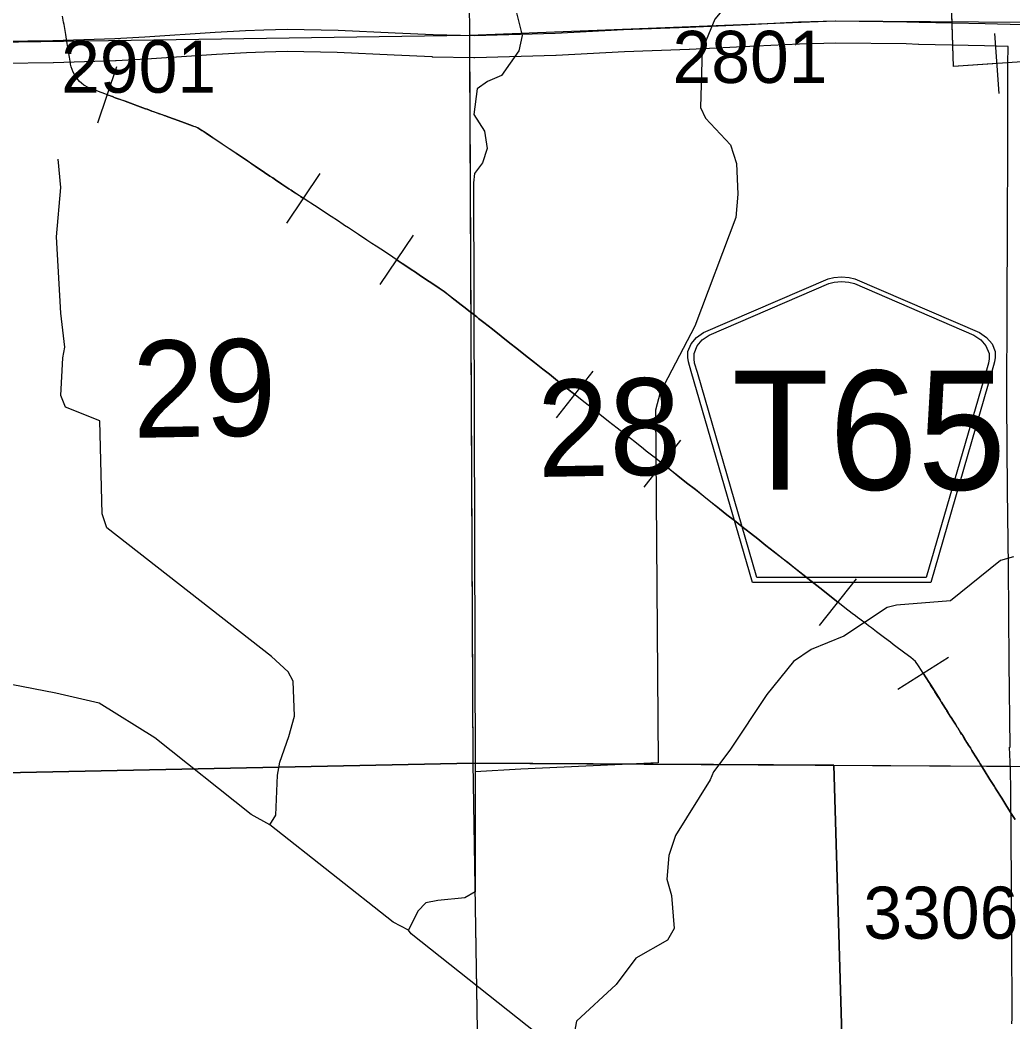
# Model space of a CAD drawing. Extents: x 23.6 to 68.7, y -63 to -29.
# Drawn here: x 46.003 to 47.336, y -44.911 to -43.566 of the extents above; entities that cross this region are included whole.
import ezdxf

# ---------------------------------------------------------------- set-up
doc = ezdxf.new("R2010")
doc.units = 0
for name, color, linetype in [('tdCoHydroRiver', 7, 'Continuous'), ('tdCoPipe', 7, 'Continuous'), ('tdCoSecRdNmbr', 7, 'Continuous'), ('tdCoSecRteBand', 7, 'Continuous'), ('tdCoSecRteCL', 7, 'Continuous'), ('tdCoSectLine', 7, 'Continuous'), ('tdCoSectLinePart', 7, 'Continuous'), ('tdCoSectNmbr', 7, 'Continuous'), ('tdCoShieldCoRteHrd', 7, 'Continuous'), ('tdCoSurfGravel', 7, 'Continuous'), ('tdCoTwpBndry', 7, 'Continuous'), ('tdCoTwpBndryShd', 7, 'Continuous')]:
    doc.layers.add(name, color=color, linetype=linetype)

msp = doc.modelspace()

# ---------------------------------------------------------------- linework, layer by layer
at = {"layer": 'tdCoHydroRiver'}
for points in [[(47.171, -43.1252), (47.1795, -43.174), (47.1827, -43.1787), (47.1834, -43.2418), (47.1637, -43.3241), (47.1562, -43.3511), (47.1297, -43.3861), (47.0954, -43.4212), (47.0186, -43.4788), (46.9608, -43.5347), (46.9359, -43.565), (46.919, -43.6062), (46.9167, -43.6836), (46.9232, -43.6977), (46.9567, -43.7337), (46.9649, -43.7588), (46.9669, -43.7999), (46.9641, -43.8315), (46.9088, -43.9773), (46.8625, -44.0662), (46.8564, -44.0899), (46.86, -44.5635), (46.6754, -44.5718), (46.6139, -44.5756)], [(46.6674, -43.5474), (46.6773, -43.5868), (46.6728, -43.6073), (46.6495, -43.6407), (46.6306, -43.6488), (46.6165, -43.6585), (46.6121, -43.6932), (46.6266, -43.7152), (46.63, -43.7388), (46.6239, -43.7578), (46.613, -43.7722), (46.6116, -43.7848), (46.6139, -44.5756)], [(46.3384, -44.6465), (46.3462, -44.6338), (46.3487, -44.5801), (46.3517, -44.5627), (46.364, -44.5279), (46.3716, -44.5009), (46.3695, -44.4536), (46.363, -44.4411), (46.3407, -44.4208), (46.1194, -44.248), (46.1129, -44.2291), (46.1099, -44.1044), (46.0639, -44.086), (46.0575, -44.0703), (46.0601, -44.0197), (46.0631, -44.0055), (46.0578, -43.9598), (46.052, -43.8572), (46.0576, -43.7909), (46.054, -43.753)], [(47.3369, -44.2867), (47.3195, -44.2917), (47.2523, -44.3461), (47.1797, -44.3516), (47.1671, -44.3549), (47.1091, -44.3934), (47.0651, -44.4113), (47.0416, -44.4273), (47.0058, -44.4719), (46.9561, -44.5466), (46.9343, -44.5753), (46.9297, -44.5864), (46.8832, -44.6611), (46.874, -44.688), (46.8712, -44.7196), (46.8777, -44.7416), (46.8814, -44.7858), (46.8721, -44.8017), (46.8297, -44.8258), (46.8033, -44.8609), (46.7501, -44.9104), (46.7427, -44.9499)], [(46.3384, -44.6465), (46.313, -44.6326), (46.184, -44.5298), (46.1093, -44.4833), (46.0508, -44.4697), (45.7344, -44.4085), (45.7202, -44.4071)], [(46.6139, -44.5756), (46.6141, -44.7366), (46.6, -44.7447), (46.5637, -44.7483), (46.5479, -44.7516), (46.537, -44.7627), (46.5247, -44.7881)], [(46.5247, -44.7881), (46.504, -44.7773), (46.3384, -44.6465)], [(46.7396, -44.9563), (46.7301, -44.9548), (46.6967, -44.9267), (46.5279, -44.7928), (46.5247, -44.7881)]]:
    msp.add_lwpolyline(points, dxfattribs=at)
at = {"layer": 'tdCoPipe'}
for p, q in [((47.3116, -43.5844), (47.3171, -43.6647)), ((46.1071, -43.7044), (46.1329, -43.6285)), ((46.3613, -43.8389), (46.4057, -43.7721)), ((46.4864, -43.9214), (46.531, -43.8548)), ((46.7231, -44.1004), (46.7727, -44.0374)), ((46.841, -44.1934), (46.8903, -44.1301)), ((47.0763, -44.3791), (47.126, -44.3162)), ((47.1817, -44.4644), (47.2496, -44.4217))]:
    msp.add_line(p, q, dxfattribs=at)
for points in [[(49.235, -45.8846), (49.2228, -45.5859), (48.631, -45.0365), (48.3259, -44.4833), (47.6249, -43.6035), (47.2564, -43.6286), (47.2295, -42.7899), (46.7033, -42.0686), (46.5285, -41.5156), (46.0057, -40.6253), (45.6344, -39.9382), (45.306, -39.6932), (44.5987, -37.745), (44.3979, -37.3292), (44.3085, -36.8596)], [(47.3144, -43.6246), (47.2564, -43.6286), (47.2486, -43.3855)], [(47.3392, -44.6397), (47.334, -44.6316), (47.3325, -44.6291), (47.3267, -44.62), (47.3211, -44.6109), (47.3204, -44.6097), (47.3146, -44.6005), (47.3124, -44.597), (47.3114, -44.5952), (47.3088, -44.591), (47.3053, -44.5856), (47.2975, -44.5731), (47.2924, -44.5649), (47.2902, -44.5616), (47.2825, -44.549), (47.2812, -44.5469), (47.279, -44.5435), (47.2767, -44.5398), (47.2752, -44.5374), (47.2745, -44.5362), (47.2707, -44.5301), (47.2684, -44.5265), (47.2673, -44.525), (47.266, -44.5226), (47.2621, -44.5166), (47.2614, -44.5155), (47.2589, -44.5115), (47.2555, -44.5062), (47.2543, -44.5041), (47.252, -44.5007), (47.2476, -44.4936), (47.2466, -44.492), (47.2416, -44.4842), (47.2403, -44.4822), (47.2395, -44.4809), (47.2383, -44.4788), (47.2353, -44.4742), (47.2315, -44.4683), (47.2307, -44.4669), (47.2261, -44.4596), (47.2235, -44.4556), (47.2155, -44.443), (47.2132, -44.4393), (47.2092, -44.4331), (47.2052, -44.4273), (47.1989, -44.4222), (47.1909, -44.4161), (47.1874, -44.4136), (47.1807, -44.4086), (47.1754, -44.4045), (47.1716, -44.4016), (47.1636, -44.3956), (47.153, -44.3876), (47.1462, -44.3823), (47.1422, -44.3793), (47.1391, -44.3769), (47.1304, -44.3704), (47.1274, -44.3682), (47.1246, -44.3661), (47.1205, -44.363), (47.1161, -44.3596), (47.1129, -44.3571), (47.1012, -44.3478), (47.0924, -44.3408), (47.081, -44.3317), (47.0729, -44.3254), (47.065, -44.3192), (47.0539, -44.3105), (47.0421, -44.3012), (47.0337, -44.2946), (47.0275, -44.2898), (47.016, -44.2807), (47.0045, -44.2716), (46.9935, -44.2628), (46.9838, -44.2553), (46.9721, -44.246), (46.9621, -44.2382), (46.9522, -44.2304), (46.9422, -44.2225), (46.9325, -44.2147), (46.9211, -44.2057), (46.9097, -44.1966), (46.8979, -44.1874), (46.8861, -44.1781), (46.878, -44.1717), (46.8723, -44.1671), (46.8672, -44.163), (46.8613, -44.1584), (46.8556, -44.1539), (46.8524, -44.1515), (46.8438, -44.1448), (46.8402, -44.1419), (46.8284, -44.1326), (46.8166, -44.1233), (46.8048, -44.114), (46.7932, -44.105), (46.7815, -44.0957), (46.7697, -44.0863), (46.7579, -44.077), (46.7481, -44.0692), (46.7363, -44.0599), (46.7247, -44.0506), (46.7137, -44.0418), (46.7049, -44.0348), (46.6935, -44.0259), (46.6818, -44.0165), (46.67, -44.0072), (46.6607, -43.9999), (46.649, -43.9906), (46.6372, -43.9813), (46.6255, -43.9722), (46.6186, -43.9668), (46.6161, -43.9648), (46.6103, -43.9603), (46.6074, -43.958), (46.5987, -43.9514), (46.5951, -43.9486), (46.5873, -43.9424), (46.5853, -43.9409), (46.5778, -43.9349), (46.5724, -43.9306), (46.5657, -43.9261), (46.5532, -43.9178), (46.5522, -43.917), (46.5408, -43.9095), (46.5337, -43.9047), (46.5283, -43.9012), (46.5221, -43.8971), (46.5159, -43.893), (46.5108, -43.8896), (46.5034, -43.8847), (46.4934, -43.878), (46.4872, -43.8738), (46.4809, -43.8697), (46.4753, -43.8661), (46.4684, -43.8615), (46.4573, -43.854), (46.4562, -43.8533), (46.4438, -43.8452), (46.4387, -43.8418), (46.4368, -43.8406), (46.429, -43.8355), (46.4205, -43.8299), (46.417, -43.8276), (46.4045, -43.8194), (46.3984, -43.8153), (46.3934, -43.8121), (46.392, -43.8112), (46.3905, -43.8102), (46.3817, -43.8044), (46.3795, -43.803), (46.3779, -43.802), (46.3686, -43.7958), (46.367, -43.7947), (46.364, -43.7926), (46.3546, -43.7865), (46.3525, -43.785), (46.3479, -43.782), (46.3422, -43.7782), (46.3384, -43.7757), (46.3313, -43.7709), (46.3188, -43.7625), (46.316, -43.7606), (46.3104, -43.7568), (46.3084, -43.7554), (46.3042, -43.7526), (46.2975, -43.7482), (46.296, -43.7472), (46.2928, -43.7451), (46.2835, -43.7389), (46.2743, -43.7327), (46.2619, -43.7245), (46.2586, -43.7223), (46.2526, -43.7182), (46.2494, -43.716), (46.2469, -43.7144), (46.2416, -43.711), (46.2378, -43.7094), (46.2362, -43.7089), (46.2346, -43.7083), (46.2236, -43.7043), (46.2103, -43.6994), (46.2011, -43.696), (46.1981, -43.6949), (46.1963, -43.6943), (46.1935, -43.6933), (46.19, -43.692), (46.1822, -43.6892), (46.1799, -43.6884), (46.1735, -43.686), (46.1711, -43.6852), (46.1643, -43.6826), (46.1571, -43.68), (46.1549, -43.6792), (46.1442, -43.6753), (46.1421, -43.6745), (46.1331, -43.6713), (46.1305, -43.6705), (46.1263, -43.6687), (46.1188, -43.6662), (46.1166, -43.6652), (46.1081, -43.662), (46.104, -43.6605), (46.1026, -43.66), (46.0977, -43.6582), (46.0951, -43.6572), (46.0885, -43.6535), (46.0853, -43.6508), (46.0828, -43.6486), (46.078, -43.6428), (46.0759, -43.6393), (46.0742, -43.6362), (46.0716, -43.629), (46.0707, -43.6252), (46.0701, -43.6213), (46.0692, -43.6162), (46.0684, -43.6111), (46.0662, -43.5976), (46.0642, -43.5858), (46.0619, -43.572), (46.0614, -43.5689), (46.0598, -43.5608)], [(46.12, -43.6665), (46.1264, -43.6686), (46.1306, -43.6705), (46.1332, -43.6713), (46.1422, -43.6744), (46.1442, -43.6753), (46.1549, -43.6791), (46.1571, -43.6799), (46.1643, -43.6825), (46.1711, -43.6852), (46.1735, -43.6859), (46.1799, -43.6883), (46.1822, -43.6891), (46.19, -43.6919), (46.1935, -43.6932), (46.1963, -43.6943), (46.1981, -43.6949), (46.2012, -43.696), (46.2103, -43.6993), (46.2236, -43.7042), (46.2346, -43.7082), (46.2362, -43.7088), (46.2378, -43.7093), (46.2416, -43.711), (46.2469, -43.7144), (46.2495, -43.716), (46.2526, -43.7182), (46.2587, -43.7222), (46.262, -43.7244), (46.2743, -43.7326), (46.2835, -43.7388), (46.2929, -43.745), (46.296, -43.7471), (46.2975, -43.7481), (46.3042, -43.7526), (46.3085, -43.7554), (46.3104, -43.7567), (46.316, -43.7605), (46.3188, -43.7624), (46.3313, -43.7708), (46.3385, -43.7756), (46.3422, -43.7781), (46.3479, -43.7819), (46.3526, -43.785), (46.3546, -43.7864), (46.364, -43.7926), (46.367, -43.7946), (46.3686, -43.7958), (46.378, -43.8019), (46.3796, -43.803), (46.3818, -43.8043), (46.3835, -43.8055)], [(46.5087, -43.8881), (46.5108, -43.8895), (46.516, -43.8929), (46.5222, -43.897), (46.5283, -43.9011), (46.5337, -43.9047), (46.5408, -43.9094), (46.5522, -43.917), (46.5533, -43.9177), (46.5658, -43.926), (46.5725, -43.9305), (46.5779, -43.9348), (46.5854, -43.9408), (46.5873, -43.9424), (46.5952, -43.9486), (46.5988, -43.9513), (46.6075, -43.958), (46.6103, -43.9602), (46.6161, -43.9647), (46.6187, -43.9667), (46.6256, -43.9722), (46.6372, -43.9813), (46.649, -43.9905), (46.6608, -43.9998), (46.6701, -44.0071), (46.6818, -44.0164), (46.6936, -44.0258), (46.7049, -44.0348), (46.7138, -44.0417), (46.7248, -44.0505), (46.7363, -44.0598), (46.7479, -44.0689)], [(46.8657, -44.1618), (46.8672, -44.1629), (46.8724, -44.167), (46.8781, -44.1716), (46.8862, -44.1781), (46.898, -44.1874), (46.9097, -44.1966), (46.9211, -44.2056), (46.9326, -44.2146), (46.9423, -44.2225), (46.9522, -44.2303), (46.9621, -44.2381), (46.9721, -44.246), (46.9838, -44.2553), (46.9935, -44.2628), (47.0045, -44.2716), (47.0161, -44.2807), (47.0275, -44.2897), (47.0337, -44.2946), (47.0422, -44.3012), (47.0539, -44.3104), (47.065, -44.3192), (47.0729, -44.3254), (47.081, -44.3317), (47.0925, -44.3408), (47.1011, -44.3476)], [(47.2157, -44.4431), (47.2235, -44.4556), (47.2262, -44.4596), (47.2307, -44.4669), (47.2316, -44.4683), (47.2353, -44.4741), (47.2383, -44.4788), (47.2395, -44.4809), (47.2404, -44.4821), (47.2417, -44.4842), (47.2466, -44.492), (47.2477, -44.4935), (47.252, -44.5007), (47.2543, -44.504), (47.2556, -44.5062), (47.259, -44.5115), (47.2614, -44.5155), (47.2621, -44.5166), (47.266, -44.5226), (47.2674, -44.525), (47.2685, -44.5265), (47.2707, -44.53), (47.2745, -44.5362), (47.2752, -44.5374), (47.2767, -44.5397), (47.279, -44.5435), (47.2812, -44.5468), (47.2825, -44.549), (47.2903, -44.5615), (47.2924, -44.5649), (47.2975, -44.5731), (47.3054, -44.5856), (47.3088, -44.591), (47.3114, -44.5952), (47.3125, -44.597), (47.3147, -44.6005), (47.3204, -44.6097), (47.3211, -44.6108), (47.3268, -44.6199), (47.3325, -44.6291), (47.334, -44.6316), (47.3392, -44.6396)]]:
    msp.add_lwpolyline(points, dxfattribs=at)
at = {"layer": 'tdCoSecRteBand'}
msp.add_lwpolyline([(47.3347, -44.914), (47.335, -44.9064), (47.3347, -44.7943), (47.3337, -44.6612), (47.3332, -44.6014), (47.3329, -44.5719), (47.3317, -44.5425), (47.3327, -44.5424), (47.3312, -44.4286), (47.3312, -44.4285), (47.3312, -44.4284), (47.3302, -44.2995), (47.3288, -44.198), (47.3287, -44.1979), (47.3287, -44.1978), (47.3279, -44.0789), (47.3279, -44.0788), (47.3279, -44.0786), (47.3283, -43.9481), (47.3283, -43.948), (47.3283, -43.948), (47.3289, -43.8474), (47.3294, -43.7336), (47.3292, -43.6255), (47.3292, -43.6252), (47.3292, -43.6248), (47.3297, -43.6016), (47.2981, -43.6008), (47.2099, -43.599), (47.2096, -43.599), (47.2093, -43.599), (47.1928, -43.5983), (47.0983, -43.5972), (47.0496, -43.5987), (46.992, -43.6014), (46.992, -43.6014), (46.992, -43.6014), (46.9019, -43.6057), (46.9017, -43.6057), (46.9015, -43.6057), (46.8145, -43.6088), (46.723, -43.6138), (46.7226, -43.6138), (46.7222, -43.6138), (46.6137, -43.6168), (46.613, -43.6168), (46.6124, -43.6168), (46.5571, -43.6158), (46.5567, -43.6158), (46.5562, -43.6157), (46.5051, -43.6133), (46.4289, -43.6098), (46.3616, -43.6084), (46.3312, -43.6092), (46.3068, -43.61), (46.2668, -43.6123), (46.1726, -43.6188), (46.1723, -43.6189), (46.172, -43.6189), (46.1317, -43.6208), (46.1314, -43.6208), (46.1312, -43.6209), (46.0479, -43.6237), (46.0476, -43.6237), (46.0473, -43.6237), (45.9118, -43.6256)], dxfattribs=at)
at = {"layer": 'tdCoSecRteCL'}
msp.add_lwpolyline([(45.9114, -43.5956), (46.0469, -43.5937), (46.1302, -43.5909), (46.1705, -43.5889), (46.2649, -43.5823), (46.3055, -43.58), (46.3303, -43.5792), (46.3615, -43.5784), (46.4299, -43.5799), (46.5065, -43.5833), (46.5577, -43.5858), (46.6129, -43.5868), (46.7214, -43.5838), (46.8131, -43.5789), (46.9004, -43.5757), (46.9905, -43.5715), (47.0484, -43.5687), (47.0981, -43.5672), (47.1936, -43.5684), (47.2105, -43.569), (47.2988, -43.5708), (47.3491, -43.5721), (47.3598, -43.5725)], dxfattribs=at)
at = {"layer": 'tdCoSectLine'}
for points in [[(46.5964, -42.5819), (46.6062, -43.5866)], [(46.6062, -43.5866), (47.0977, -43.5672), (47.6103, -43.5709)], [(45.6066, -43.6013), (46.6062, -43.5866)], [(46.6062, -43.5866), (46.6109, -44.564)], [(45.6121, -44.5846), (46.6109, -44.564)], [(46.6109, -44.564), (46.6274, -45.585)], [(46.6109, -44.564), (47.6073, -44.5696)]]:
    msp.add_lwpolyline(points, dxfattribs=at)
at = {"layer": 'tdCoSectLinePart'}
for points in [[(46.6063, -43.6166), (46.6109, -44.564)], [(45.6121, -44.5846), (46.6109, -44.564)], [(46.6109, -44.564), (47.3324, -44.568)], [(46.6109, -44.564), (46.6264, -45.5287)]]:
    msp.add_lwpolyline(points, dxfattribs=at)
at = {"layer": 'tdCoShieldCoRteHrd'}
for points in [[(46.9863, -44.3211), (46.9043, -44.0382), (46.9004, -44.025), (46.8997, -44.0191), (46.8997, -44.0113), (46.904, -44.001), (46.9112, -43.9925), (46.9208, -43.9858), (47.0881, -43.9135), (47.0956, -43.9118), (47.106, -43.9109), (47.1165, -43.9118), (47.124, -43.9135), (47.2912, -43.9858), (47.3008, -43.9925), (47.3081, -44.001), (47.3123, -44.0113), (47.3123, -44.0191), (47.3116, -44.025), (47.3077, -44.0382), (47.2258, -44.3211)], [(46.9921, -44.3147), (46.9124, -44.0395), (46.9087, -44.0268), (46.908, -44.0212), (46.908, -44.0137), (46.912, -44.0038), (46.919, -43.9956), (46.9282, -43.9892), (47.0888, -43.9198), (47.096, -43.9182), (47.106, -43.9173), (47.116, -43.9182), (47.1233, -43.9198), (47.2838, -43.9892), (47.293, -43.9956), (47.3, -44.0038), (47.3041, -44.0137), (47.3041, -44.0212), (47.3034, -44.0268), (47.2997, -44.0395), (47.2199, -44.3147)]]:
    msp.add_lwpolyline(points, close=True, dxfattribs=at)
at = {"layer": 'tdCoSurfGravel'}
msp.add_lwpolyline([(45.9114, -43.5956), (46.0469, -43.5937), (46.1302, -43.5909), (46.1705, -43.5889), (46.2649, -43.5823), (46.3055, -43.58), (46.3303, -43.5792), (46.3615, -43.5784), (46.4299, -43.5799), (46.5065, -43.5833), (46.5577, -43.5858), (46.6129, -43.5868), (46.7214, -43.5838), (46.8131, -43.5789), (46.9004, -43.5757), (46.9905, -43.5715), (47.0484, -43.5687), (47.0981, -43.5672), (47.1936, -43.5684), (47.2105, -43.569), (47.2988, -43.5708), (47.3491, -43.5721), (47.3598, -43.5725)], dxfattribs=at)
at = {"layer": 'tdCoTwpBndry'}
msp.add_lwpolyline([(44.6442, -44.1085), (45.6093, -44.0973), (45.6121, -44.5846), (46.6109, -44.564), (47.0956, -44.5667), (47.1104, -45.065), (47.2282, -45.066)], dxfattribs=at)
at = {"layer": 'tdCoTwpBndryShd'}
msp.add_lwpolyline([(50.63, -46.4962), (49.6188, -46.5078), (48.63, -46.5299), (48.6282, -46.263), (48.4052, -46.2647), (48.3914, -45.9999), (48.1676, -46.01), (48.1595, -45.5695), (47.6229, -45.5808), (47.1225, -45.5829), (47.1206, -45.3103), (47.4063, -45.2992), (47.404, -45.0665), (47.3143, -45.0663), (47.2282, -45.066), (47.1104, -45.065), (47.0959, -44.5667), (46.6109, -44.564), (45.6121, -44.5846), (45.6093, -44.0972), (44.6442, -44.1085), (44.6364, -44.1086)], dxfattribs=at)

# ---------------------------------------------------------------- texts
at = {"layer": 'tdCoSecRdNmbr'}
for s, rotation, p in [('2801', 0.0365, (46.879, -43.6507)), ('2901', 0.0358, (46.058, -43.6638)), ('3306', 0.0367, (47.1353, -44.7997))]:
    msp.add_text(s, height=0.07, rotation=rotation, dxfattribs=at).set_placement(p)
at = {"layer": 'tdCoSectNmbr'}
for s, rotation, p in [('29', 1.0358, (46.1548, -44.1272)), ('28', 1.0363, (46.6984, -44.1797))]:
    msp.add_text(s, height=0.13, rotation=rotation, dxfattribs=at).set_placement(p)
at = {"layer": 'tdCoShieldCoRteHrd'}
msp.add_text('T65', height=0.16, dxfattribs=at).set_placement((46.9585, -44.1968))

doc.saveas('drawing.dxf')
